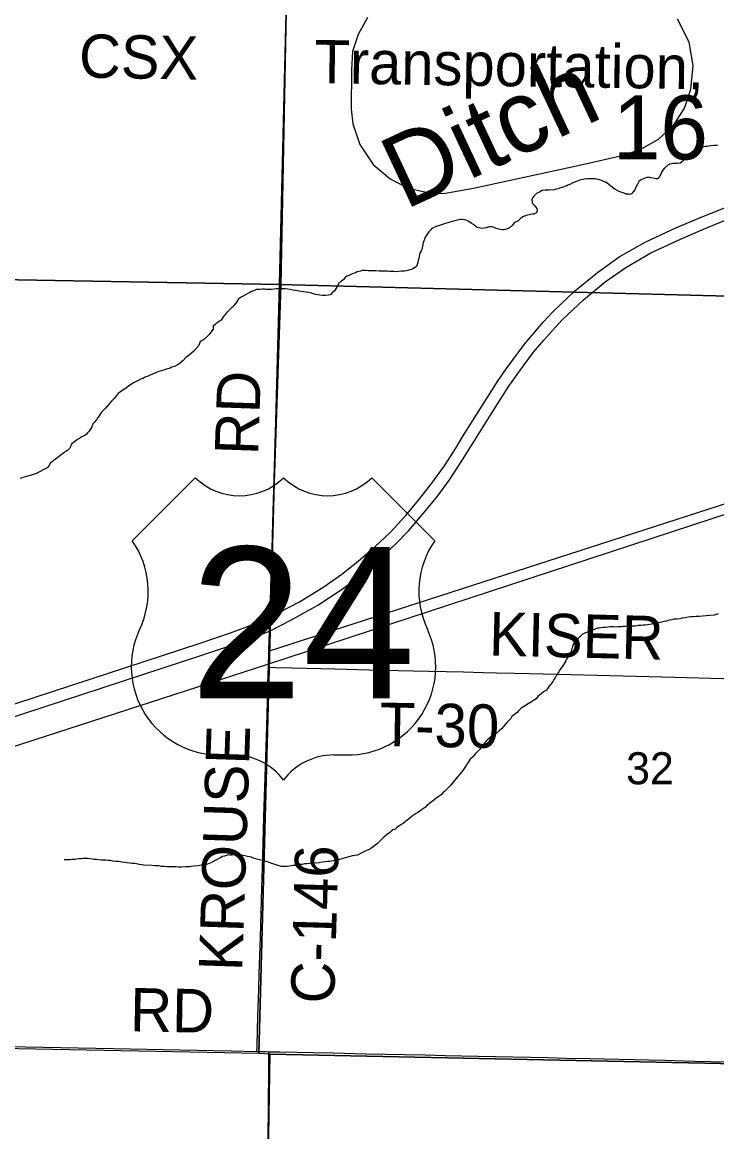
# Model space of a CAD drawing. Extents: x 2.4 to 73.1, y 4.5 to 25.6.
# Drawn here: x 33.865 to 34.319, y 21.55 to 22.275 of the extents above; entities that cross this region are included whole.
import ezdxf

# ---------------------------------------------------------------- set-up
doc = ezdxf.new("R2010")
doc.units = 0
for name, color, linetype in [('GM_X_Corporation', 7, 'Continuous'), ('GM_X_County_Road', 7, 'Continuous'), ('GM_X_County_Road_Text', 7, 'Continuous'), ('GM_X_Minor_River', 7, 'Continuous'), ('GM_X_Minor_River_Text', 7, 'Continuous'), ('GM_X_Rail_Line', 7, 'Continuous'), ('GM_X_Rail_Line_Text', 7, 'Continuous'), ('GM_X_Section', 7, 'Continuous'), ('GM_X_Section_Text', 7, 'Continuous'), ('GM_X_Township_Road', 7, 'Continuous'), ('GM_X_Township_Road_Text', 7, 'Continuous'), ('GM_X_US_Location', 7, 'Continuous'), ('GM_X_US_Route', 7, 'Continuous'), ('GM_X_US_Shield', 7, 'Continuous')]:
    doc.layers.add(name, color=color, linetype=linetype)

msp = doc.modelspace()

# ---------------------------------------------------------------- linework, layer by layer
at = {"layer": 'GM_X_Corporation'}
msp.add_lwpolyline([(34.03827, 22.31725), (34.03414, 22.10365), (34.0266, 21.87762), (34.02616, 21.86426), (34.98207, 22.17298)], dxfattribs=at)
at = {"layer": 'GM_X_County_Road'}
msp.add_line((34.02603, 21.85375), (34.02627, 21.86398), dxfattribs=at)
for points in [[(34.02627, 21.86398), (34.02672, 21.87734), (34.02704, 21.8864), (34.02738, 21.89545), (34.02771, 21.90664), (34.02817, 21.92217), (34.02885, 21.94828), (34.02993, 21.98463), (34.03065, 22.00763), (34.0312, 22.02565), (34.03198, 22.0502), (34.03257, 22.06822), (34.03295, 22.08003), (34.03331, 22.09432), (34.03408, 22.12136), (34.035, 22.15223), (34.03506, 22.16425), (34.03538, 22.1773), (34.03573, 22.19315), (34.03612, 22.21056), (34.03656, 22.22703), (34.03682, 22.23884), (34.037, 22.24848), (34.03806, 22.29944)], [(34.01849, 21.60247), (34.01859, 21.60615), (34.01912, 21.62573), (34.01954, 21.63659), (34.01975, 21.64374), (34.02001, 21.65306), (34.02074, 21.67728), (34.02173, 21.70928), (34.02241, 21.72978), (34.02307, 21.75618), (34.02437, 21.795), (34.02489, 21.8152), (34.02559, 21.83911), (34.02572, 21.84315), (34.0259, 21.84936), (34.02603, 21.85375)], [(33.52446, 21.61197), (33.54336, 21.61163), (33.59868, 21.61066), (33.64561, 21.60974), (33.66177, 21.60951), (33.67979, 21.60917), (33.69316, 21.60895), (33.70031, 21.60883), (33.70932, 21.60865), (33.74941, 21.60779), (33.76868, 21.60744), (33.8156, 21.60659), (33.83237, 21.60616), (33.86719, 21.60561), (33.92469, 21.60447), (33.96819, 21.60357), (34.00176, 21.60283), (34.01849, 21.60247)], [(34.01849, 21.60247), (34.02414, 21.60235), (34.02621, 21.60231)], [(34.02267, 21.33187), (34.02319, 21.36403), (34.02377, 21.40038), (34.02412, 21.42618), (34.02447, 21.45041), (34.02493, 21.47806), (34.02523, 21.49267), (34.02566, 21.52467), (34.02594, 21.54486), (34.02622, 21.58989), (34.02621, 21.60231)], [(34.02621, 21.60231), (34.03346, 21.60229), (34.05584, 21.60184), (34.06826, 21.60151), (34.08971, 21.60098), (34.10214, 21.60075), (34.11488, 21.60046), (34.12856, 21.6002), (34.14161, 21.59991), (34.16305, 21.59943), (34.20874, 21.59847), (34.22085, 21.59813), (34.23609, 21.59777), (34.27462, 21.59706), (34.28518, 21.59678), (34.30445, 21.59622), (34.3461, 21.59523)]]:
    msp.add_lwpolyline(points, dxfattribs=at)
at = {"layer": 'GM_X_Minor_River'}
for points in [[(34.31956, 22.19488), (34.31709, 22.19476), (34.31519, 22.19462), (34.31385, 22.19446), (34.3129, 22.1943), (34.31157, 22.19414), (34.31061, 22.19397), (34.30947, 22.19381), (34.30812, 22.19309), (34.30697, 22.19255), (34.30582, 22.19201), (34.30428, 22.19148), (34.30313, 22.19075), (34.30177, 22.18964), (34.30059, 22.18815), (34.29883, 22.18592), (34.29767, 22.18519), (34.29612, 22.1839), (34.29515, 22.18335), (34.29325, 22.18302), (34.29135, 22.18307), (34.2904, 22.18309), (34.28944, 22.18293), (34.2883, 22.18277), (34.28734, 22.18222), (34.28462, 22.17982), (34.28383, 22.1787), (34.28304, 22.1774), (34.28244, 22.17608), (34.28184, 22.17496), (34.28124, 22.17383), (34.28027, 22.1731), (34.27932, 22.17312), (34.27819, 22.17334), (34.27725, 22.17356), (34.27611, 22.17377), (34.27479, 22.17419), (34.27365, 22.17403), (34.27212, 22.1735), (34.27116, 22.17314), (34.27019, 22.1726), (34.26923, 22.17224), (34.26807, 22.17132), (34.26707, 22.16907), (34.26627, 22.16757), (34.26547, 22.16588), (34.26429, 22.16439), (34.2637, 22.16346), (34.26235, 22.16292), (34.26141, 22.16294), (34.25989, 22.16298), (34.25895, 22.16358), (34.25782, 22.16399), (34.25631, 22.1644), (34.25481, 22.16501), (34.25237, 22.16622), (34.25088, 22.16739), (34.24958, 22.16856), (34.24865, 22.16935), (34.24753, 22.17014), (34.24641, 22.17092), (34.24547, 22.17114), (34.24415, 22.17174), (34.24265, 22.17235), (34.24132, 22.17257), (34.23963, 22.173), (34.23849, 22.17303), (34.23735, 22.17306), (34.23602, 22.17309), (34.23488, 22.17312), (34.23393, 22.17295), (34.23298, 22.17298), (34.23164, 22.17263), (34.2305, 22.17247), (34.22954, 22.17212), (34.22858, 22.17176), (34.22743, 22.17141), (34.22609, 22.17087), (34.22455, 22.17015), (34.22301, 22.16943), (34.22186, 22.16889), (34.22071, 22.16835), (34.21956, 22.168), (34.21802, 22.16747), (34.2163, 22.16695), (34.21534, 22.16659), (34.21382, 22.16625)], [(34.21382, 22.16625), (34.21286, 22.1659), (34.21171, 22.16574), (34.21038, 22.16577), (34.20924, 22.16561), (34.20791, 22.16564), (34.20696, 22.16567), (34.20487, 22.16534), (34.20332, 22.16443), (34.20217, 22.16389), (34.20121, 22.16354), (34.19966, 22.16206), (34.19867, 22.16056), (34.19826, 22.15924), (34.19841, 22.15772), (34.19895, 22.15676), (34.19969, 22.15579), (34.2008, 22.15462), (34.20153, 22.15365), (34.20169, 22.15232), (34.20127, 22.15081), (34.19954, 22.1499), (34.19859, 22.14993), (34.19764, 22.14976), (34.1965, 22.1496), (34.19516, 22.14926), (34.19401, 22.14891), (34.19267, 22.14837), (34.19112, 22.14727), (34.19015, 22.14654), (34.18898, 22.14543), (34.18745, 22.14471), (34.18648, 22.14416), (34.1855, 22.14267), (34.18356, 22.14101), (34.18221, 22.14028), (34.18068, 22.13994), (34.17973, 22.13978), (34.17878, 22.1398), (34.17783, 22.14001), (34.1767, 22.14023), (34.17575, 22.14045), (34.17481, 22.14066), (34.17368, 22.14126), (34.17256, 22.14167), (34.17085, 22.14171), (34.1697, 22.14136), (34.16836, 22.14102), (34.16703, 22.14086), (34.16569, 22.1407), (34.16475, 22.14073), (34.1638, 22.14094), (34.16267, 22.14135), (34.16173, 22.14176), (34.16006, 22.14313), (34.15856, 22.14412), (34.15707, 22.1451), (34.15613, 22.1457), (34.15519, 22.1461), (34.15425, 22.14632), (34.15274, 22.14654), (34.15141, 22.14658), (34.14968, 22.14605), (34.14873, 22.14589), (34.14758, 22.14554), (34.14624, 22.14519), (34.14471, 22.14466), (34.14337, 22.14432), (34.14165, 22.14379), (34.13974, 22.14327), (34.13782, 22.14256), (34.13571, 22.14185), (34.13283, 22.1406), (34.13166, 22.1393), (34.13088, 22.13837), (34.1297, 22.13688), (34.1291, 22.13576), (34.12851, 22.13482), (34.1281, 22.1335), (34.12769, 22.13256), (34.12728, 22.13124), (34.12706, 22.13011), (34.12666, 22.12898), (34.12644, 22.12785), (34.12622, 22.1269), (34.12582, 22.12596), (34.12522, 22.12484), (34.12481, 22.12352), (34.12459, 22.12239), (34.12437, 22.12106), (34.12396, 22.11993), (34.12373, 22.11842), (34.12332, 22.1171), (34.12272, 22.11579), (34.12155, 22.11487), (34.1204, 22.11414), (34.11944, 22.11378), (34.11848, 22.11362), (34.11714, 22.11308), (34.11619, 22.11292), (34.11504, 22.11276)], [(34.11504, 22.11276), (34.11391, 22.11279), (34.11276, 22.11263), (34.10933, 22.11233), (34.10801, 22.11237), (34.1063, 22.11241), (34.10516, 22.11244), (34.10384, 22.11266), (34.10232, 22.1127), (34.10118, 22.11273), (34.09985, 22.11277), (34.09852, 22.1128), (34.09624, 22.11286), (34.0951, 22.11289), (34.09416, 22.11291), (34.09283, 22.11295), (34.09131, 22.11299), (34.08998, 22.11321), (34.08885, 22.11324), (34.08732, 22.11309), (34.08617, 22.11274), (34.08407, 22.11222), (34.08292, 22.11168), (34.08139, 22.11115), (34.07985, 22.11043), (34.07851, 22.1099), (34.07735, 22.10936), (34.07619, 22.10863), (34.07521, 22.10732), (34.07346, 22.10566), (34.07192, 22.10475), (34.07152, 22.10381), (34.07072, 22.10231), (34.06914, 22.09988), (34.06739, 22.09822), (34.0666, 22.09729), (34.06527, 22.09694), (34.06336, 22.0968), (34.06128, 22.09686), (34.05957, 22.09709), (34.05825, 22.09731), (34.05711, 22.09753), (34.05542, 22.09795), (34.0541, 22.09837), (34.0524, 22.09879), (34.05069, 22.09903), (34.04899, 22.09926), (34.04748, 22.09949), (34.04615, 22.09971), (34.04502, 22.09993), (34.04369, 22.10016), (34.04218, 22.10038), (34.04029, 22.10062), (34.03877, 22.10085), (34.03707, 22.10109), (34.03555, 22.10112), (34.0346, 22.10115), (34.03137, 22.10104), (34.02947, 22.1009), (34.02795, 22.10075), (34.027, 22.10077), (34.02566, 22.10062), (34.02433, 22.10065), (34.02339, 22.10087), (34.02187, 22.10091), (34.02035, 22.10075), (34.01826, 22.10062), (34.0173, 22.10026), (34.01634, 22.09991), (34.015, 22.09937), (34.01384, 22.09883), (34.0125, 22.09811), (34.00903, 22.09611), (34.00787, 22.09538), (34.00632, 22.09409), (34.00553, 22.09316), (34.00474, 22.09185), (34.00337, 22.09018), (34.002, 22.08869), (34.00064, 22.0874), (33.99947, 22.08629), (33.99869, 22.08536), (33.99752, 22.08406), (33.99635, 22.08276), (33.99516, 22.0807), (33.99322, 22.07942), (33.99187, 22.07851), (33.9909, 22.07758), (33.98994, 22.07704), (33.98988, 22.07476), (33.98713, 22.07103), (33.98363, 22.06789), (33.98132, 22.06681), (33.9805, 22.06418), (33.97718, 22.06046), (33.97329, 22.05714), (33.97194, 22.05623), (33.97037, 22.05418), (33.96747, 22.05198), (33.96458, 22.05034), (33.96285, 22.04982)], [(33.96285, 22.04982), (33.9617, 22.04928), (33.96036, 22.04893), (33.95921, 22.04858), (33.95768, 22.04805), (33.95596, 22.04752), (33.95443, 22.04699), (33.95328, 22.04664), (33.95232, 22.04629), (33.95117, 22.04575), (33.95021, 22.04539), (33.94867, 22.04467), (33.94732, 22.04395), (33.94599, 22.0436), (33.94502, 22.04306), (33.94387, 22.04252), (33.94253, 22.04198), (33.94137, 22.04144), (33.94003, 22.04072), (33.93829, 22.03981), (33.93656, 22.03891), (33.93482, 22.03781), (33.93307, 22.03615), (33.93095, 22.03487), (33.92941, 22.03377), (33.92806, 22.03305), (33.92669, 22.03137), (33.92512, 22.02951), (33.92356, 22.02785), (33.92219, 22.02617), (33.92082, 22.02469), (33.91946, 22.0232), (33.91828, 22.02171), (33.91672, 22.02023), (33.91613, 22.0193), (33.91534, 22.01818), (33.91455, 22.01706), (33.91356, 22.01538), (33.91219, 22.0137), (33.91122, 22.01278), (33.9106, 22.0109), (33.90882, 22.00809), (33.90765, 22.00698), (33.90706, 22.00605), (33.90551, 22.00495), (33.90359, 22.00405), (33.90243, 22.00332), (33.90128, 22.00259), (33.90031, 22.00204), (33.89857, 22.00076), (33.89721, 21.99947), (33.89681, 21.99853), (33.896, 21.99684), (33.89484, 21.99573), (33.89387, 21.99499), (33.89271, 21.99407), (33.89174, 21.99353), (33.89039, 21.99242), (33.88942, 21.99169), (33.88826, 21.99077), (33.8869, 21.98966), (33.88555, 21.98894), (33.88458, 21.98802), (33.88361, 21.98728), (33.88242, 21.98541), (33.88144, 21.98411), (33.87413, 21.98031), (33.87164, 21.97961), (33.8703, 21.97908), (33.86858, 21.97855), (33.86705, 21.97821), (33.86552, 21.97768), (33.86379, 21.97715)], [(34.32007, 21.88854), (34.31739, 21.88785), (34.31454, 21.88754), (34.31225, 21.88722), (34.30978, 21.88709), (34.30768, 21.88696), (34.30559, 21.88682), (34.30388, 21.88667), (34.30217, 21.88672), (34.30045, 21.88638), (34.29835, 21.88605), (34.29645, 21.88572), (34.29492, 21.88538), (34.29302, 21.88524), (34.2913, 21.88509), (34.28978, 21.88475), (34.28806, 21.88442), (34.28634, 21.88389), (34.28462, 21.88356), (34.2829, 21.88322), (34.28195, 21.88306), (34.28004, 21.88272), (34.27832, 21.88239), (34.27736, 21.88203), (34.27641, 21.88187), (34.27526, 21.88171), (34.27393, 21.88136), (34.2724, 21.88121), (34.27107, 21.88124), (34.26974, 21.88109), (34.26803, 21.88094), (34.26707, 21.88078), (34.26574, 21.88062), (34.26441, 21.88066), (34.26289, 21.8805), (34.26156, 21.88054), (34.26042, 21.88057), (34.25947, 21.8804), (34.25776, 21.88025), (34.2568, 21.88009), (34.25528, 21.88013), (34.25433, 21.88015), (34.25319, 21.87999), (34.25148, 21.88004), (34.25034, 21.88006), (34.2492, 21.88009), (34.24787, 21.87994), (34.24635, 21.87979), (34.24482, 21.87964), (34.2433, 21.87949), (34.24216, 21.87932), (34.24101, 21.87916), (34.23967, 21.87863), (34.23871, 21.87827), (34.23776, 21.87811), (34.23661, 21.87776), (34.23565, 21.87721), (34.2343, 21.87668), (34.23296, 21.87595), (34.23142, 21.87523), (34.23026, 21.87431), (34.2287, 21.87283), (34.22772, 21.87172), (34.22675, 21.87079), (34.22577, 21.86949), (34.22476, 21.86724), (34.22455, 21.86629), (34.22414, 21.86535), (34.22392, 21.86403), (34.22333, 21.86309), (34.22253, 21.86159), (34.22194, 21.86066), (34.22115, 21.85935), (34.22035, 21.85785), (34.21916, 21.85579), (34.21778, 21.85374), (34.2166, 21.85206), (34.2158, 21.85075), (34.21442, 21.84851), (34.21362, 21.8472), (34.21283, 21.84589), (34.21203, 21.84439), (34.21066, 21.84272), (34.20929, 21.84104), (34.20791, 21.8388), (34.20579, 21.83753), (34.20442, 21.83623), (34.20307, 21.83513)], [(34.20307, 21.83513), (34.2021, 21.83458), (34.20112, 21.83309), (34.19996, 21.83236), (34.19861, 21.83144), (34.19687, 21.83035), (34.19572, 21.82981), (34.19417, 21.82871), (34.19128, 21.82688), (34.19031, 21.82615), (34.18952, 21.82522), (34.18855, 21.8241), (34.18506, 21.82153), (34.18446, 21.82022), (34.1831, 21.81893), (34.18193, 21.81763), (34.18095, 21.81651), (34.17977, 21.81502), (34.1784, 21.81335), (34.17685, 21.81206), (34.17549, 21.81077), (34.17414, 21.81004), (34.17221, 21.80876), (34.17066, 21.80747), (34.1691, 21.80599), (34.16813, 21.80507), (34.16696, 21.80377), (34.16578, 21.80228), (34.16499, 21.80116), (34.16401, 21.79985), (34.16265, 21.79856), (34.16148, 21.79726), (34.1605, 21.79615), (34.15933, 21.79485), (34.15796, 21.79355), (34.15678, 21.79187), (34.15362, 21.78683), (34.15244, 21.78534), (34.15126, 21.78385), (34.1497, 21.78199), (34.14872, 21.78088), (34.14794, 21.77995), (34.14657, 21.77827), (34.14578, 21.77715), (34.14481, 21.77623), (34.14383, 21.77511), (34.14247, 21.77382), (34.1413, 21.77271), (34.14013, 21.7716), (34.13896, 21.7703), (34.13703, 21.76902), (34.13548, 21.76792), (34.13393, 21.76663), (34.13238, 21.76553), (34.13103, 21.76443), (34.12986, 21.76351), (34.12869, 21.76221), (34.12734, 21.76129), (34.12618, 21.76037), (34.12482, 21.75946), (34.12367, 21.75873), (34.12212, 21.75782), (34.12097, 21.75709), (34.1198, 21.75617), (34.11883, 21.75543), (34.11767, 21.75433), (34.11593, 21.75304), (34.11418, 21.75157), (34.11264, 21.75066), (34.11129, 21.74974), (34.11013, 21.7492), (34.10858, 21.74772), (34.10762, 21.74737), (34.10646, 21.74664), (34.1053, 21.74572), (34.10394, 21.74461), (34.10239, 21.74332), (34.10142, 21.74259), (34.10006, 21.74129), (34.09733, 21.73852), (34.09578, 21.73742), (34.09443, 21.73631), (34.09288, 21.73521), (34.09134, 21.7343), (34.0898, 21.73358), (34.08846, 21.73305), (34.08672, 21.73214), (34.08422, 21.73088), (34.08098, 21.73039), (34.07869, 21.72969), (34.0762, 21.72918), (34.07391, 21.72848), (34.0718, 21.72778), (34.06989, 21.72745), (34.06837, 21.72711), (34.06722, 21.72695), (34.06608, 21.72679), (34.06475, 21.72663), (34.06303, 21.72648), (34.06112, 21.72615), (34.05922, 21.72582)], [(34.05922, 21.72582), (34.05731, 21.72568), (34.05561, 21.72572), (34.05427, 21.72557), (34.05294, 21.72541), (34.05142, 21.72526), (34.0497, 21.72512), (34.04799, 21.72478), (34.04627, 21.72464), (34.04493, 21.72429), (34.04398, 21.72412), (34.04303, 21.72415), (34.04208, 21.72398), (34.04112, 21.72382), (34.03979, 21.72366), (34.03827, 21.72351), (34.03712, 21.72335), (34.0356, 21.72339), (34.03466, 21.72341), (34.03371, 21.72363), (34.03277, 21.72384), (34.03164, 21.72425), (34.03051, 21.72466), (34.029, 21.72508), (34.0275, 21.72569), (34.02599, 21.7263), (34.02429, 21.72672), (34.02278, 21.72714), (34.01844, 21.7282), (34.01674, 21.72862), (34.01505, 21.72943), (34.01241, 21.73006), (34.01052, 21.73049), (34.00844, 21.73074), (34.00692, 21.73097), (34.0056, 21.731), (34.00465, 21.73102), (34.0037, 21.73105), (34.00275, 21.73107), (34.0018, 21.73091), (34.00085, 21.73093), (33.9999, 21.73096), (33.99856, 21.73061), (33.99741, 21.73026), (33.99607, 21.72991), (33.99492, 21.72938), (33.99357, 21.72865), (33.99203, 21.72774), (33.99068, 21.72702), (33.98952, 21.72629), (33.98837, 21.72574), (33.98626, 21.72504), (33.98454, 21.72451), (33.98225, 21.72419), (33.97978, 21.72388), (33.97711, 21.72357), (33.97444, 21.72325), (33.97178, 21.72313), (33.96893, 21.72302), (33.96722, 21.72306), (33.9657, 21.7231), (33.96437, 21.72313), (33.96286, 21.72317), (33.96115, 21.72322), (33.95963, 21.72325), (33.95792, 21.72349), (33.95622, 21.72353), (33.9547, 21.72376), (33.95338, 21.7238), (33.95186, 21.72384), (33.94977, 21.72408), (33.94465, 21.7244), (33.94314, 21.72444), (33.94181, 21.72466), (33.94068, 21.72488), (33.93973, 21.7251), (33.93841, 21.72532), (33.93689, 21.72536), (33.93538, 21.72559), (33.93329, 21.72583), (33.93197, 21.72606), (33.93046, 21.72628), (33.92932, 21.7265), (33.92781, 21.72673), (33.92629, 21.72677), (33.9244, 21.72701), (33.92269, 21.72724), (33.92098, 21.72729), (33.91966, 21.72751), (33.91833, 21.72755), (33.91681, 21.72758), (33.91492, 21.72782), (33.9136, 21.72805), (33.91208, 21.72809), (33.91075, 21.72831), (33.90924, 21.72835), (33.9081, 21.72857), (33.90696, 21.7286), (33.90601, 21.72862), (33.90487, 21.72865), (33.90354, 21.72849)], [(33.90354, 21.72849), (33.9024, 21.72833), (33.90087, 21.72818), (33.89916, 21.72804), (33.89745, 21.72789), (33.89612, 21.72774), (33.89498, 21.72776), (33.89384, 21.72779), (33.89251, 21.72783), (33.89251, 21.72783), (33.89251, 21.72783)]]:
    msp.add_lwpolyline(points, dxfattribs=at)
at = {"layer": 'GM_X_Rail_Line'}
for points in [[(34.09082, 22.27852), (34.08466, 22.26742), (34.08106, 22.25633), (34.08044, 22.24441), (34.08003, 22.21872), (34.08127, 22.20896), (34.08568, 22.1955), (34.09442, 22.18234), (34.10562, 22.1731), (34.11743, 22.16703), (34.13018, 22.16405), (34.14055, 22.16344), (34.16018, 22.16693), (34.23139, 22.18245), (34.2581, 22.18861), (34.26941, 22.19241), (34.28102, 22.19899), (34.29088, 22.20793), (34.29807, 22.21923), (34.30218, 22.23166), (34.30362, 22.24728), (34.30105, 22.26239), (34.29345, 22.27749)], [(33.27514, 21.61267), (34.02561, 21.85583), (34.97621, 22.1674)]]:
    msp.add_lwpolyline(points, dxfattribs=at)
at = {"layer": 'GM_X_Section'}
for points in [[(33.53887, 22.61906), (34.04577, 22.61006), (34.0332, 22.10399), (33.5318, 22.11286), (33.53166, 22.11533)], [(34.54832, 22.60211), (34.53659, 22.0909), (34.0332, 22.10399), (34.04577, 22.61006)], [(33.5318, 22.11286), (34.0332, 22.10399), (34.01975, 21.60115), (33.52519, 21.61063)], [(34.0332, 22.10399), (34.53659, 22.0909), (34.5213, 21.59057), (34.02714, 21.6008), (34.01975, 21.60115)], [(34.02714, 21.6008), (34.5213, 21.59057), (34.52736, 21.59044), (34.5135, 21.07124), (34.01857, 21.08095)]]:
    msp.add_lwpolyline(points, close=True, dxfattribs=at)
at = {"layer": 'GM_X_Township_Road'}
msp.add_lwpolyline([(34.02603, 21.85375), (34.0306, 21.85362), (34.04178, 21.85331), (34.06943, 21.85259), (34.09926, 21.85173), (34.11076, 21.85157), (34.13095, 21.85112), (34.15363, 21.85062), (34.16637, 21.85017), (34.17507, 21.85006), (34.18657, 21.84982), (34.21515, 21.84919), (34.28351, 21.84738), (34.33167, 21.84619), (34.37113, 21.84521), (34.38232, 21.845), (34.39412, 21.84468), (34.44197, 21.84344), (34.49293, 21.84223), (34.51498, 21.84171), (34.52585, 21.84151), (34.53048, 21.84142)], dxfattribs=at)
at = {"layer": 'GM_X_US_Route'}
for points in [[(34.02704, 21.8864), (34.04625, 21.89651), (34.0622, 21.90637), (34.07395, 21.91468), (34.08472, 21.92306), (34.09566, 21.93252), (34.10552, 21.9418), (34.11579, 21.9529), (34.1241, 21.96301), (34.13224, 21.97312), (34.14103, 21.98545), (34.14851, 21.99704), (34.15287, 22.00428), (34.16487, 22.02343), (34.1763, 22.04119), (34.18164, 22.04899), (34.18591, 22.05491), (34.19339, 22.06494), (34.19956, 22.07226), (34.20564, 22.07933), (34.21222, 22.08631), (34.22619, 22.09971), (34.24112, 22.11177), (34.25526, 22.12212), (34.27228, 22.13174), (34.29225, 22.14095), (34.30746, 22.14736), (34.32752, 22.15533)], [(34.02672, 21.87734), (34.04066, 21.88443), (34.05834, 21.89437), (34.07428, 21.90481), (34.08612, 21.91386), (34.09845, 21.92429), (34.10914, 21.93424), (34.11785, 21.94312), (34.12772, 21.95471), (34.13676, 21.96589), (34.14432, 21.97625), (34.15295, 21.98923), (34.15978, 22.00042), (34.17178, 22.01965), (34.1832, 22.03749), (34.18854, 22.04505), (34.19249, 22.05056), (34.1994, 22.05976), (34.20614, 22.06765), (34.21172, 22.07399), (34.21806, 22.08081), (34.23195, 22.09396), (34.24617, 22.10572), (34.25962, 22.11505), (34.27606, 22.12459), (34.29538, 22.13372), (34.3104, 22.14007), (34.33015, 22.14818)], [(33.52571, 21.72047), (33.98067, 21.86925), (34.00121, 21.87621), (34.01584, 21.88163), (34.02704, 21.8864)], [(33.5255, 21.71189), (33.98312, 21.8619), (34.00474, 21.86905), (34.01945, 21.87448), (34.02672, 21.87734)]]:
    msp.add_lwpolyline(points, dxfattribs=at)
at = {"layer": 'GM_X_US_Shield'}
for p, q in [((33.97822, 21.97763), (33.93702, 21.93643)), ((34.13478, 21.93643), (34.09358, 21.97763)), ((33.9947, 21.79636), (34.00294, 21.79636)), ((34.06886, 21.79636), (34.0771, 21.79636))]:
    msp.add_line(p, q, dxfattribs=at)
for centre, radius, start, end in [((34.00706, 22.00706), 0.0412, 225.573, 314.427), ((34.06474, 22.00706), 0.0412, 225.573, 314.427), ((33.88978, 21.90335), 0.05768, 334.54712, 35.00093), ((34.18202, 21.90335), 0.05768, 144.99907, 205.45288), ((33.99406, 21.85403), 0.05768, 154.83192, 270.63826), ((34.07774, 21.85403), 0.05768, 269.36174, 25.16808), ((34.00294, 21.75516), 0.0412, 36.8699, 90), ((34.06886, 21.75516), 0.0412, 90, 143.1301)]:
    msp.add_arc(centre, radius, start, end, dxfattribs=at)

# ---------------------------------------------------------------- texts
at = {"layer": 'GM_X_County_Road_Text'}
for s, rotation, p in [('RD', 88.0373, (34.0193, 21.99216)), ('KROUSE', 88.11347, (34.00888, 21.65475)), ('C-146', 88.36352, (34.06899, 21.63349)), ('RD', 359.01741, (33.93541, 21.61563))]:
    msp.add_text(s, height=0.028409, rotation=rotation, dxfattribs=at).set_placement(p)
at = {"layer": 'GM_X_Minor_River_Text'}
msp.add_text('Ditch', height=0.047369, rotation=25.03846, dxfattribs=at).set_placement((34.11527, 22.15258))
at = {"layer": 'GM_X_Rail_Line_Text'}
for s, height, rotation, p in [('CSX', 0.028314, 358.93967, (33.90201, 22.23935)), ('Transportation,', 0.0283144, 359.08949, (34.05594, 22.23564))]:
    msp.add_text(s, height=height, rotation=rotation, dxfattribs=at).set_placement(p)
at = {"layer": 'GM_X_Section_Text'}
for s, height, p in [('16', 0.041856, (34.25111, 22.18576)), ('32', 0.020928, (34.25986, 21.7772))]:
    msp.add_text(s, height=height, rotation=0.00001, dxfattribs=at).set_placement(p)
at = {"layer": 'GM_X_Township_Road_Text'}
for s, rotation, p in [('KISER', 358.5792, (34.16998, 21.86147)), ('T-30', 358.95969, (34.09855, 21.80224))]:
    msp.add_text(s, height=0.028409, rotation=rotation, dxfattribs=at).set_placement(p)
at = {"layer": 'GM_X_US_Location'}
for s, p in [('0', (34.03586, 21.88212)), ('/', (34.03587, 21.88212))]:
    msp.add_text(s, height=0.0000947, dxfattribs=at).set_placement(p)
msp.add_text('24', height=0.0000947, rotation=0.00001, dxfattribs=at).set_placement((34.01632, 21.86252))
at = {"layer": 'GM_X_US_Shield'}
msp.add_text('24', height=0.098877, dxfattribs=at).set_placement((33.97489, 21.83344))

doc.saveas('drawing.dxf')
